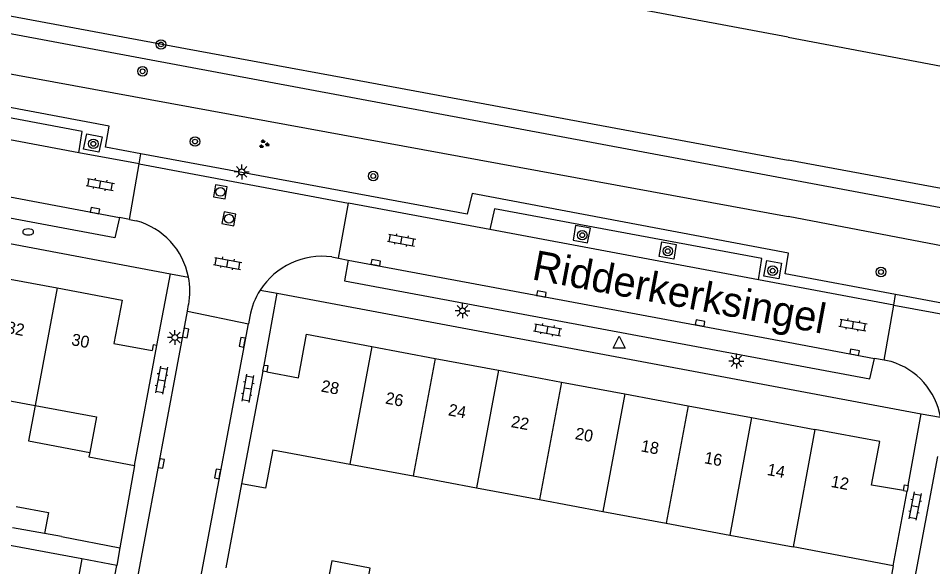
# Model space of a CAD drawing. Extents: x 124000 to 128010, y 398999 to 403000.
# Drawn here: x 126935.4 to 127012.1, y 399644.1 to 399690.1 of the extents above; entities that cross this region are included whole.
import ezdxf

# ---------------------------------------------------------------- set-up
doc = ezdxf.new("R2010")
doc.units = 0
for name, color, linetype in [('gg-afsc-muur', 7, 'Continuous'), ('gg-anno-huisnummerreeks BGT', 7, 'Continuous'), ('gg-anno-openbare ruimte label', 7, 'Continuous'), ('gg-bbg-gedigitaliseerde bebouwing', 7, 'Continuous'), ('gg-bbg-gedigitaliseerde bijgebouw', 7, 'Continuous'), ('gg-bbg-hoofdgebouw', 7, 'Continuous'), ('gg-bbg-luifel en loopbrug', 7, 'Continuous'), ('gg-bbg-tussenscheiding', 7, 'Continuous'), ('gg-knt-BGT kruinlijn', 7, 'Continuous'), ('gg-knt-verharding', 7, 'Continuous'), ('gg-knt-verharding nz', 7, 'Continuous'), ('gg-kntw-beschoeiing', 7, 'Continuous'), ('gt-grn-groengrens', 7, 'Continuous'), ('gt-grn-weggrens', 7, 'Continuous'), ('gt-symb-boom', 7, 'Continuous'), ('gt-symb-brandkraan', 7, 'Continuous'), ('gt-symb-groenvak', 7, 'Continuous'), ('gt-symb-klinker verharding', 7, 'Continuous'), ('gt-symb-kolk', 7, 'Continuous'), ('gt-symb-lichtmast', 7, 'Continuous'), ('gt-symb-rioolschacht', 7, 'Continuous'), ('gt-symb-waterafsluiter', 7, 'Continuous')]:
    doc.layers.add(name, color=color, linetype=linetype)

# ---------------------------------------------------------------- blocks, each defined once
blk = doc.blocks.new('gt0-KL1')
at = {"layer": 'gt-symb-klinker verharding'}
for p, q in [((-1.15, 0.3), (1.15, 0.3)), ((-1, -0.3), (-1, 0.3)), ((-0.5, 0.3), (-0.5, 0.45)), ((0, -0.3), (0, 0.3)), ((0.5, 0.3), (0.5, 0.45)), ((1, -0.3), (1, 0.3)), ((-1.15, -0.3), (1.15, -0.3)), ((-0.5, -0.45), (-0.5, -0.3)), ((0.5, -0.45), (0.5, -0.3))]:
    blk.add_line(p, q, dxfattribs=at)
blk = doc.blocks.new('gt0-LMAST')
at = {"layer": 'gt-symb-lichtmast'}
for p, q in [((-0.182, 0.173), (-0.447, 0.438)), ((-0.005, 0.246), (-0.005, 0.621)), ((0.172, 0.173), (0.437, 0.438)), ((-0.255, -0.004), (-0.63, -0.004)), ((-0.182, -0.181), (-0.447, -0.446)), ((-0.005, -0.254), (-0.005, -0.629)), ((0.437, -0.446), (0.172, -0.181)), ((0.245, -0.004), (0.62, -0.004))]:
    blk.add_line(p, q, dxfattribs=at)
blk.add_circle((-0.005, -0.004), 0.25, dxfattribs=at)
blk = doc.blocks.new('gt0-KOLK')
at = {"layer": 'gt-symb-kolk'}
blk.add_lwpolyline([(0, 0), (0.375, 0), (0.375, 0.4), (-0.375, 0.4), (-0.375, 0), (0, 0)], dxfattribs=at)
blk = doc.blocks.new('gt0-WAFSL')
at = {"layer": 'gt-symb-waterafsluiter'}
for p, q in [((-0.5, -0.333), (0, 0.667)), ((0, 0.667), (0.5, -0.333)), ((0.5, -0.333), (-0.5, -0.333))]:
    blk.add_line(p, q, dxfattribs=at)
blk = doc.blocks.new('gt0-BOOM')
at = {"layer": 'gt-symb-boom'}
for radius in [0.4, 0.2]:
    blk.add_circle((0, 0), radius, dxfattribs=at)
blk = doc.blocks.new('gt0-BR')
at = {"layer": 'gt-symb-brandkraan'}
for centre, radius, start, end in [((-0.244, 0), 0.206, 107.56694, 252.43307), ((0.599, -2.664), 3, 106.89205, 107.56694), ((0, -0.691), 0.938, 73.10799, 106.89205), ((-0.599, -2.664), 3, 72.43309, 73.10799), ((0.244, 0), 0.206, 287.56695, 72.43309), ((0.599, 2.664), 3, 252.43307, 253.10797), ((0, 0.691), 0.938, 253.10797, 286.89206), ((-0.599, 2.664), 3, 286.89206, 287.56695)]:
    blk.add_arc(centre, radius, start, end, dxfattribs=at)
blk = doc.blocks.new('gt0-RS')
at = {"layer": 'gt-symb-rioolschacht'}
blk.add_lwpolyline([(-0.5, -0.5), (0.5, -0.5), (0.5, 0.5), (-0.5, 0.5)], close=True, dxfattribs=at)
blk.add_circle((0, 0), 0.375, dxfattribs=at)
blk = doc.blocks.new('gt0-GRVAK')
at = {"layer": 'gt-symb-groenvak'}
for p, q in [((-0.11, 0.189), (-0.228, 0.24)), ((-0.182, 0.153), (0.088, 0.153)), ((-0.091, 0.211), (-0.156, 0.322)), ((-0.047, 0.214), (-0.047, 0.393)), ((-0.004, 0.211), (0.061, 0.322)), ((0.015, 0.189), (0.133, 0.24)), ((0.262, -0.052), (0.197, 0.059)), ((0.305, -0.049), (0.305, 0.13)), ((0.349, -0.052), (0.414, 0.059)), ((-0.245, -0.228), (-0.363, -0.177)), ((-0.318, -0.264), (-0.047, -0.264)), ((-0.226, -0.206), (-0.291, -0.095)), ((-0.183, -0.203), (-0.183, -0.024)), ((-0.139, -0.206), (-0.074, -0.095)), ((-0.12, -0.228), (-0.002, -0.177)), ((0.243, -0.074), (0.125, -0.023)), ((0.17, -0.11), (0.441, -0.11)), ((0.368, -0.074), (0.486, -0.023))]:
    blk.add_line(p, q, dxfattribs=at)

msp = doc.modelspace()

# ---------------------------------------------------------------- linework, layer by layer
at = {"layer": 'gg-afsc-muur'}
for p, q in [((126947.032, 399662.677), (126948.178, 399668.684)), ((126955.924, 399660.514), (126956.025, 399661.03)), ((126945.153, 399652.606), (126943.921, 399645.695)), ((126954.14, 399651.071), (126952.803, 399644.022)), ((127010.075, 399650.928), (127009.984, 399650.445)), ((126939.011, 399646.633), (126937.599, 399646.89)), ((126939.011, 399646.633), (126943.921, 399645.695)), ((127008.811, 399644.186), (127006.905, 399633.917))]:
    msp.add_line(p, q, dxfattribs=at)
for points in [[(126956.025, 399661.03), (126956.333, 399660.991), (126956.24, 399660.456)], [(127009.679, 399650.498), (127009.762, 399650.986), (127010.075, 399650.928)]]:
    msp.add_lwpolyline(points, dxfattribs=at)
at = {"layer": 'gg-bbg-gedigitaliseerde bebouwing'}
for points in [[(126936.801, 399657.641), (126941.947, 399656.677), (126941.39, 399653.7)], [(126941.39, 399653.7), (126941.319, 399653.321), (126945.153, 399652.606)]]:
    msp.add_lwpolyline(points, dxfattribs=at)
at = {"layer": 'gg-bbg-gedigitaliseerde bijgebouw'}
msp.add_line((126937.599, 399646.89), (126934.923, 399647.377), dxfattribs=at)
for points in [[(126935.234, 399649.164), (126937.931, 399648.659), (126937.599, 399646.89)], [(126964.52, 399641.833), (126964.931, 399643.986), (126961.706, 399644.601), (126961.295, 399642.448)]]:
    msp.add_lwpolyline(points, dxfattribs=at)
at = {"layer": 'gg-bbg-hoofdgebouw'}
for p, q in [((126933.342, 399668.503), (126938.649, 399667.506)), ((126945.153, 399652.606), (126947.032, 399662.677)), ((126965.07, 399662.584), (126970.367, 399661.592)), ((126970.367, 399661.592), (126975.686, 399660.597)), ((126955.924, 399660.514), (126954.14, 399651.071)), ((126956.24, 399660.456), (126955.924, 399660.514)), ((126975.686, 399660.597), (126980.973, 399659.607)), ((126980.973, 399659.607), (126986.29, 399658.612)), ((126931.494, 399658.635), (126936.801, 399657.641)), ((126986.29, 399658.612), (126991.599, 399657.618)), ((126991.599, 399657.618), (126996.906, 399656.625)), ((126996.906, 399656.625), (127002.225, 399655.629)), ((126956.743, 399653.927), (126963.22, 399652.716)), ((126963.22, 399652.716), (126968.518, 399651.726)), ((126968.518, 399651.726), (126973.837, 399650.733)), ((126973.837, 399650.733), (126979.128, 399649.744)), ((127008.811, 399644.186), (127009.984, 399650.445)), ((127009.679, 399650.498), (127009.984, 399650.445)), ((126979.128, 399649.744), (126984.447, 399648.75)), ((126940.737, 399644.769), (126918.618, 399648.899)), ((126984.447, 399648.75), (126989.754, 399647.758)), ((126989.754, 399647.758), (126995.092, 399646.761)), ((126995.092, 399646.761), (127000.41, 399645.767)), ((127008.811, 399644.186), (127000.41, 399645.767)), ((126940.737, 399644.769), (126939.907, 399640.336))]:
    msp.add_line(p, q, dxfattribs=at)
for points in [[(126938.649, 399667.506), (126944.104, 399666.481), (126943.419, 399662.835), (126946.63, 399662.251)], [(126956.24, 399660.456), (126958.899, 399659.964), (126959.582, 399663.611), (126965.07, 399662.584)], [(126947.032, 399662.677), (126946.718, 399662.736), (126946.63, 399662.251)], [(127009.679, 399650.498), (127006.997, 399650.961), (127007.68, 399654.608), (127002.225, 399655.629)], [(126956.743, 399653.927), (126956.135, 399650.694), (126954.14, 399651.071)]]:
    msp.add_lwpolyline(points, dxfattribs=at)
at = {"layer": 'gg-bbg-luifel en loopbrug'}
msp.add_lwpolyline([(126936.801, 399657.641), (126936.243, 399654.664), (126941.39, 399653.7)], dxfattribs=at)
at = {"layer": 'gg-bbg-tussenscheiding'}
for p, q in [((126938.649, 399667.506), (126936.801, 399657.641)), ((126965.07, 399662.584), (126963.22, 399652.716)), ((126970.367, 399661.592), (126968.518, 399651.726)), ((126975.686, 399660.597), (126973.837, 399650.733)), ((126980.973, 399659.607), (126979.128, 399649.744)), ((126986.29, 399658.612), (126984.447, 399648.75)), ((126991.599, 399657.618), (126989.754, 399647.758)), ((126996.906, 399656.625), (126995.092, 399646.761)), ((127002.225, 399655.629), (127000.41, 399645.767))]:
    msp.add_line(p, q, dxfattribs=at)
at = {"layer": 'gg-knt-BGT kruinlijn'}
msp.add_line((126849.156, 399701.135), (127000, 399673.507), dxfattribs=at)
msp.add_lwpolyline([(127055.814, 399664.63), (127050.243, 399663.869), (127000, 399673.507)], dxfattribs=at)
at = {"layer": 'gg-knt-verharding'}
for p, q in [((126945.528, 399677.91), (126940.479, 399678.853)), ((126898.175, 399678.106), (126948.178, 399668.684)), ((126944.729, 399673.253), (126945.528, 399677.91)), ((126962.277, 399669.996), (126963.096, 399674.629)), ((126974.96, 399672.413), (126963.096, 399674.629)), ((126944.729, 399673.253), (126943.896, 399673.42)), ((126962.277, 399669.996), (126963.068, 399669.837)), ((127008.856, 399666.063), (126997.507, 399668.185)), ((126956.025, 399661.03), (126957.108, 399667.056)), ((126957.108, 399667.056), (127011.166, 399656.948)), ((127008.034, 399661.435), (127008.856, 399666.063)), ((126940.978, 399619.37), (126949.589, 399665.551)), ((126949.589, 399665.551), (126954.701, 399664.496)), ((126946.026, 399618.383), (126954.701, 399664.496)), ((127008.034, 399661.435), (127007.243, 399661.585)), ((127010.075, 399650.928), (127011.166, 399656.948)), ((127003.87, 399607.295), (127012.551, 399653.367)), ((126943.921, 399645.695), (126943.654, 399644.219)), ((126943.654, 399644.219), (126940.737, 399644.769)), ((126933.431, 399589.173), (126943.654, 399644.219))]:
    msp.add_line(p, q, dxfattribs=at)
for points in [[(126945.674, 399678.759), (126942.715, 399679.305), (126943.03, 399681.086), (126908.54, 399687.581), (126908.209, 399685.829), (126894.052, 399688.521), (126885.694, 399690.087)], [(126940.479, 399678.853), (126940.763, 399680.618), (126910.476, 399686.34), (126910.16, 399684.55)], [(126943.896, 399673.42), (126943.496, 399671.707), (126904.473, 399679.014), (126904.682, 399680.779)], [(126942.147, 399678.897), (126940.878, 399679.138), (126941.162, 399680.446), (126942.424, 399680.172), (126942.147, 399678.897)], [(127009.007, 399666.944), (126999.736, 399668.676), (127000.025, 399670.433), (126973.478, 399675.416), (126973.074, 399673.7), (126945.674, 399678.759)], [(126997.507, 399668.185), (126997.783, 399669.96), (126975.357, 399674.153), (126974.96, 399672.413)], [(126982.163, 399672.745), (126981.949, 399671.504), (126983.161, 399671.274), (126983.396, 399672.51), (126982.163, 399672.745)], [(126989.388, 399671.377), (126990.6, 399671.157), (126990.403, 399669.914), (126989.17, 399670.138), (126989.388, 399671.377)], [(126963.068, 399669.837), (126962.778, 399668.088), (127006.847, 399659.86), (127007.243, 399661.585)], [(126998.197, 399669.794), (126999.43, 399669.571), (126999.201, 399668.265), (126997.945, 399668.491), (126998.197, 399669.794)], [(127064.664, 399658.319), (127032.129, 399664.429), (127031.663, 399662.711), (127009.007, 399666.944)]]:
    msp.add_lwpolyline(points, dxfattribs=at)
at = {"layer": 'gg-knt-verharding nz'}
for p, q in [((126940.479, 399678.853), (126910.16, 399684.55)), ((126904.682, 399680.779), (126943.896, 399673.42)), ((126945.528, 399677.91), (126963.096, 399674.629)), ((126944.729, 399673.253), (126945.301, 399673.139)), ((126997.507, 399668.185), (126974.96, 399672.413)), ((126961.695, 399670.113), (126962.277, 399669.996)), ((126949.589, 399665.551), (126949.693, 399666.109)), ((127008.856, 399666.063), (127025.59, 399662.935)), ((126954.815, 399665.1), (126954.701, 399664.496)), ((127008.621, 399661.323), (127008.034, 399661.435))]:
    msp.add_line(p, q, dxfattribs=at)
msp.add_lwpolyline([(126963.068, 399669.837), (127000, 399662.953), (127007.243, 399661.585)], dxfattribs=at)
for centre, radius, start, end in [((126943.659, 399667.227), 6.136, 11.12014, 74.47853), ((126960.902, 399663.975), 6.189, 82.63698, 147.35187), ((126943.642, 399667.225), 6.154, 349.54772, 11.09968), ((126960.886, 399663.978), 6.173, 147.29435, 169.53181), ((127006.89, 399655.594), 5.985, 10.08475, 73.18385)]:
    msp.add_arc(centre, radius, start, end, dxfattribs=at)
at = {"layer": 'gg-kntw-beschoeiing'}
for p, q in [((126900.287, 399696.713), (126949.427, 399687.603)), ((127000, 399688.541), (126960.599, 399695.946)), ((127000, 399688.541), (127052.653, 399678.645)), ((126949.427, 399687.603), (126962.792, 399685.126)), ((126962.792, 399685.126), (127000, 399678.228)), ((127012.067, 399675.991), (127000, 399678.228)), ((127038.83, 399671.03), (127012.067, 399675.991))]:
    msp.add_line(p, q, dxfattribs=at)
at = {"layer": 'gt-grn-groengrens'}
msp.add_lwpolyline([(126860.707, 399702.873), (126900.021, 399695.383), (127050.629, 399667.166), (127055.998, 399668.87), (127057.106, 399669.552), (127057.605, 399672.047)], dxfattribs=at)
at = {"layer": 'gt-grn-weggrens'}
for p, q in [((126945.528, 399677.91), (126945.674, 399678.759)), ((126948.178, 399668.684), (126949.68, 399668.41)), ((126955.691, 399667.314), (126957.108, 399667.056)), ((127008.856, 399666.063), (127009.007, 399666.944)), ((127011.166, 399656.948), (127012.782, 399656.642))]:
    msp.add_line(p, q, dxfattribs=at)

# ---------------------------------------------------------------- block references
at = {"layer": 'gt-symb-boom'}
for p in [(126947.372, 399687.937), (126945.825, 399685.684), (126941.694, 399679.596), (126950.226, 399679.79), (126965.178, 399676.894), (126982.718, 399671.931), (126989.892, 399670.594), (126998.689, 399668.949), (127007.781, 399668.84)]:
    msp.add_blockref('gt0-BOOM', p, dxfattribs=at)
at = {"layer": 'gt-symb-brandkraan'}
msp.add_blockref('gt0-BR', (126936.23, 399672.204), dxfattribs=at)
at = {"layer": 'gt-symb-groenvak'}
msp.add_blockref('gt0-GRVAK', (126956, 399679.573), dxfattribs=at)
at = {"layer": 'gt-symb-klinker verharding'}
for p, rotation in [((126942.276, 399676.189), -10.54573436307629), ((126967.558, 399671.522), -10.545734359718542), ((126952.961, 399669.565), -10.54573436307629), ((127005.433, 399664.394), -9.905079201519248), ((126979.813, 399663.989), -10.714643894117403), ((126947.406, 399659.762), -100.30997039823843), ((126954.649, 399659.076), -100.01793447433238), ((127010.642, 399649.191), -100.9504342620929)]:
    msp.add_blockref('gt0-KL1', p, dxfattribs=dict(at, rotation=rotation))
at = {"layer": 'gt-symb-kolk'}
for p, rotation in [((126941.8, 399673.8), -10.658361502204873), ((126965.355, 399669.429), -10.140793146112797), ((126979.253, 399666.802), -10.71464389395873), ((126992.572, 399664.352), -10.433024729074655), ((126949.238, 399663.755), -100.54573436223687), ((126954.391, 399662.906), 79.34163849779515), ((127005.529, 399661.911), -10.658361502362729), ((126947.196, 399652.804), -100.48938981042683), ((126952.313, 399651.862), 79.45426563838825)]:
    msp.add_blockref('gt0-KOLK', p, dxfattribs=dict(at, rotation=rotation))
at = {"layer": 'gt-symb-lichtmast'}
for p in [(126954.148, 399677.243), (126972.674, 399665.582), (126948.539, 399663.344), (126995.652, 399661.366)]:
    msp.add_blockref('gt0-LMAST', p, dxfattribs=at)
at = {"layer": 'gt-symb-rioolschacht'}
for p, rotation in [((126952.357, 399675.566), 170.33049474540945), ((126953.072, 399673.305), -10.658361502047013)]:
    msp.add_blockref('gt0-RS', p, dxfattribs=dict(at, rotation=rotation))
at = {"layer": 'gt-symb-waterafsluiter'}
msp.add_blockref('gt0-WAFSL', (126985.823, 399662.786), dxfattribs=at)

# ---------------------------------------------------------------- texts
at = {"layer": 'gg-anno-huisnummerreeks BGT'}
for s, rotation, p in [('32', 349.3, (126934.352, 399663.736)), ('30', 349.3, (126939.8, 399662.712)), ('28', 349.4, (126960.752, 399658.814)), ('26', 349.4, (126966.144, 399657.805)), ('24', 349.4, (126971.417, 399656.818)), ('22', 349.4, (126976.687, 399655.832)), ('20', 349.4, (126982.057, 399654.827)), ('18', 349.4, (126987.585, 399653.792)), ('16', 349.4, (126992.894, 399652.798)), ('14', 349.4, (126998.17, 399651.811)), ('12', 349.4, (127003.525, 399650.808))]:
    msp.add_text(s, height=1, rotation=rotation, dxfattribs=at).set_placement(p)
at = {"layer": 'gg-anno-openbare ruimte label'}
msp.add_text('Ridderkerksingel', height=2.5, rotation=349.4, dxfattribs=at).set_placement((126978.408, 399668.232))

doc.saveas('drawing.dxf')
